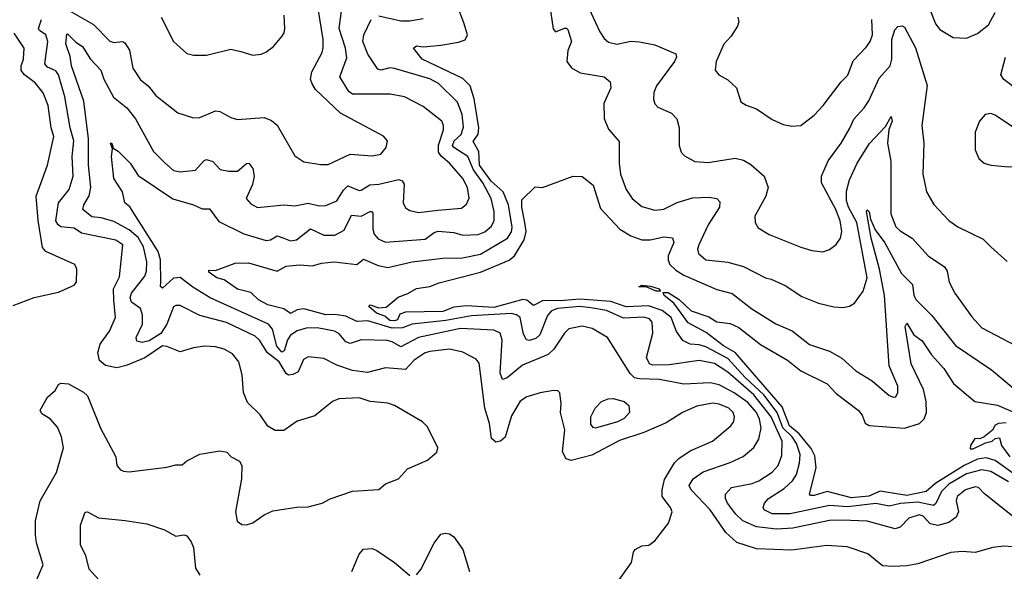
# Model space of a CAD drawing. Extents: x 1552033 to 1694788, y 811965 to 917215.
# Tile 257 of 632: x 1590699 to 1595156, y 897176 to 899674. Entities that reach past the tile are written whole.
import ezdxf

# ---------------------------------------------------------------- set-up
doc = ezdxf.new("R2010")
doc.units = 0

msp = doc.modelspace()

# ---------------------------------------------------------------- linework, layer by layer
at = {"layer": '0CON20XD'}
for points in [[(1594795.5, 899785), (1594845.6, 899655), (1594865, 899630.6), (1594925, 899594.4), (1594985, 899591.1), (1595035, 899611.5), (1595085, 899651.1), (1595115, 899706.2)], [(1590906.5, 899725), (1591032.9, 899652.9), (1591106.7, 899576.7), (1591125, 899571.2), (1591165, 899576.2), (1591175, 899570), (1591195.7, 899535.7), (1591211.5, 899455), (1591245, 899402.5), (1591280.8, 899375), (1591315, 899331.4), (1591415, 899252.5), (1591485, 899229.4), (1591515, 899231.1), (1591585, 899261.8), (1591605, 899259.1), (1591655, 899231.1), (1591685, 899221.9), (1591805, 899231.9), (1591838.3, 899218.3), (1591865, 899196), (1591945, 899058), (1591985, 899030), (1592061.9, 899018.1), (1592095, 899017.8), (1592195, 899064.5), (1592295, 899057.9), (1592333.8, 899065), (1592358, 899095), (1592363.8, 899125), (1592346.6, 899146.6), (1592150.5, 899250.5), (1592038.6, 899358.6), (1592023.1, 899383.1), (1592016.1, 899405), (1592021.7, 899438.3), (1592067.5, 899525), (1592072.6, 899547.4), (1592072, 899585), (1592050, 899725)], [(1593405, 897126), (1593468, 897215), (1593477.7, 897262.3), (1593485.8, 897274.2), (1593515, 897290.8), (1593547.5, 897295), (1593575, 897313.3), (1593635.7, 897394.3), (1593652.5, 897445), (1593645.8, 897465), (1593607.8, 897515), (1593607.7, 897545), (1593618.7, 897591.3), (1593663.5, 897666.5), (1593683.4, 897686.6), (1593735, 897721.1), (1593835.6, 897765), (1593918.1, 897835), (1593931.5, 897855), (1593935.5, 897875), (1593929.1, 897895), (1593908.9, 897915), (1593865, 897933.4), (1593835, 897937.5), (1593765, 897924.1), (1593700, 897895), (1593625, 897847.9), (1593525, 897803.9), (1593415, 897768.2), (1593288.7, 897701.3), (1593195, 897677.1), (1593173.5, 897685), (1593156.8, 897716.8), (1593166.4, 897816.4), (1593147.1, 897895), (1593150, 897935), (1593143.9, 897983.9), (1593135, 897993.3), (1593115, 897994.2), (1593055.5, 897984.5), (1592995, 897966.5), (1592965, 897946.7), (1592925, 897880.8), (1592896.1, 897783.9), (1592875, 897765.7), (1592855, 897761.4), (1592835, 897776.7), (1592826.5, 897845), (1592804.7, 897915), (1592779.3, 898119.3), (1592766, 898136), (1592705, 898169.1), (1592645, 898182.7), (1592555, 898170.8), (1592534.5, 898165), (1592485, 898132.4), (1592445, 898090.3), (1592355, 898097.4), (1592274, 898076), (1592205, 898084.7), (1592135, 898109.7), (1592075, 898139.2), (1592005, 898146.7), (1591984.1, 898135.9), (1591960, 898080), (1591935, 898067.2), (1591915, 898064.1), (1591905, 898071.6), (1591873.8, 898125), (1591820.2, 898165), (1591785, 898223.3), (1591765, 898240.3), (1591635, 898303.2), (1591514.8, 898334.8), (1591425, 898379.1), (1591405, 898379.5), (1591395, 898373.1), (1591365.5, 898294.5), (1591337.5, 898252.5), (1591285, 898219.2), (1591252.8, 898212.8), (1591228.5, 898218.5), (1591226.4, 898235), (1591254.8, 898295.2), (1591255, 898336.2), (1591246.4, 898366.4), (1591205.3, 898395), (1591198.4, 898415), (1591204.7, 898435), (1591265, 898513.4), (1591273.6, 898535), (1591275, 898578), (1591258.8, 898645), (1591235, 898687.7), (1591195, 898722), (1591125, 898760.4), (1591067.1, 898777.1), (1591025, 898780.9), (1590984.5, 898815), (1590989.2, 898835), (1591013.3, 898876.7), (1591020.3, 898915), (1591009.6, 899015), (1591010.2, 899135), (1590989.3, 899305), (1590933.7, 899465), (1590927.3, 899507.3), (1590907.5, 899565), (1590911.8, 899608.2), (1590915, 899610.8), (1590952.2, 899572.2), (1590982.5, 899552.5), (1591017.2, 899497.2), (1591066.4, 899446.4), (1591079.5, 899405), (1591123.7, 899323.7), (1591183.5, 899275), (1591223.8, 899225), (1591305, 899077.3), (1591355.5, 899025.5), (1591395, 898991.1), (1591425, 898985.5), (1591495, 898992.5), (1591533.4, 899036.6), (1591545, 899041.8), (1591572.6, 899032.6), (1591606.4, 898996.4), (1591645, 898987.5), (1591685, 898988.8), (1591725, 899023.5), (1591736.2, 899025), (1591755, 899000.8), (1591760.5, 898965), (1591752.7, 898927.3), (1591724.4, 898865), (1591745, 898840), (1591775, 898824.3), (1591895, 898836.2), (1591945, 898830.9), (1592005, 898842.9), (1592055, 898831.5), (1592085, 898833.1), (1592135, 898853.8), (1592165, 898901.5), (1592185, 898921.2), (1592235, 898900.4), (1592245, 898901.5), (1592284.1, 898925.9), (1592325, 898929.3), (1592415, 898951.2), (1592431.1, 898945), (1592439.4, 898929.4), (1592434.6, 898845), (1592445, 898822.9), (1592465, 898810.5), (1592505, 898801.1), (1592591.7, 898811.7), (1592699.1, 898820.9), (1592721.9, 898838.1), (1592733.9, 898866.1), (1592725.8, 898915), (1592704.7, 898955), (1592645, 899024.7), (1592606.2, 899056.2), (1592594.8, 899075), (1592594.6, 899105.4), (1592617.4, 899175), (1592617.8, 899195), (1592609.6, 899215), (1592525, 899280.5), (1592441.2, 899325), (1592376.5, 899336.5), (1592205, 899336.6), (1592188.8, 899348.8), (1592147.9, 899415), (1592179.1, 899500.9), (1592173.8, 899545), (1592145.7, 899635), (1592157.5, 899725)], [(1592704, 898596), (1592785, 898611.9), (1592906.7, 898685), (1592925, 898712.7), (1592929.1, 898735), (1592912.3, 898835), (1592888.1, 898895), (1592832.6, 898942.6), (1592780.8, 899015), (1592777, 899077), (1592751.9, 899121.9), (1592774.3, 899155.7), (1592777.5, 899185), (1592756.4, 899316.4), (1592737.5, 899375), (1592705, 899407.4), (1592521.4, 899495), (1592481.5, 899545), (1592495, 899556.4), (1592525, 899551.2), (1592605, 899559.4), (1592685, 899572.9), (1592715, 899583.8), (1592726, 899605), (1592709.4, 899659.4), (1592681.6, 899735)], [(1593097.6, 899745), (1593113.5, 899633.5), (1593125, 899619.1), (1593165, 899636), (1593175, 899636.4), (1593179.8, 899629.7), (1593197.6, 899575), (1593180.5, 899535), (1593175.5, 899485), (1593196.5, 899456.5), (1593235.7, 899434.3), (1593345, 899415.6), (1593372.6, 899392.6), (1593374.4, 899365), (1593343.5, 899295), (1593345, 899227.5), (1593365, 899178), (1593412.4, 899122.4), (1593412.1, 899025), (1593419.2, 898975), (1593443.8, 898905), (1593471.1, 898865), (1593515, 898828.9), (1593575, 898811.5), (1593615, 898816.4), (1593675, 898846), (1593745, 898868.1), (1593819.8, 898869.8), (1593855, 898864.3), (1593869.3, 898849.3), (1593867.3, 898825), (1593816.1, 898745), (1593773.5, 898655), (1593767.8, 898635), (1593771.9, 898615), (1593805, 898586.7), (1593904.5, 898575.5), (1593975, 898556), (1594075, 898505.6), (1594101.4, 898498.6), (1594165, 898470), (1594240.2, 898420.2), (1594315, 898390.5), (1594385, 898373.3), (1594425, 898370.6), (1594455, 898377.1), (1594478.9, 898391.1), (1594517.8, 898445), (1594535.2, 898505), (1594488.2, 898755), (1594451, 898825), (1594441.4, 898855), (1594442.4, 898897.6), (1594455, 898949.2), (1594490.8, 899025), (1594546.4, 899113.6), (1594618.8, 899191.2), (1594645, 899236.2), (1594648.8, 899215), (1594633.3, 899176.7), (1594627.1, 899115), (1594643.2, 899033.2), (1594642.6, 898897.4), (1594642.9, 898795), (1594665, 898736.7), (1594685, 898717.9), (1594740, 898685), (1594811.9, 898605), (1594885.2, 898555.3), (1594897.5, 898535), (1594906.9, 898485), (1594933.1, 898435), (1595008.9, 898328.9), (1595055, 898278.2), (1595273.4, 898163.4)], [(1593265.9, 899745.9), (1593325, 899618.8), (1593345, 899589.2), (1593365, 899572.2), (1593402.8, 899562.8), (1593465, 899576.9), (1593504.7, 899574.7), (1593575, 899560.4), (1593669.6, 899519.6), (1593672.5, 899505), (1593663.6, 899485), (1593581.5, 899375), (1593570.4, 899345), (1593567.5, 899315), (1593573.9, 899293.9), (1593588, 899278), (1593650.2, 899250.2), (1593674.3, 899225), (1593684.4, 899185), (1593684.4, 899105), (1593694.2, 899075), (1593707.9, 899057.9), (1593755, 899031.4), (1593815, 899027.8), (1593937.4, 899047.4), (1593975, 899038.1), (1594008.3, 899018.3), (1594068.6, 898965), (1594088.1, 898915), (1594076.7, 898875), (1594027.5, 898785), (1594028, 898755), (1594042.1, 898732.1), (1594092, 898702), (1594235, 898644.6), (1594285, 898629.5), (1594335, 898623.1), (1594365, 898632.9), (1594395, 898655.7), (1594415.3, 898684.7), (1594421.1, 898715), (1594412.9, 898762.9), (1594394.2, 898815), (1594329.6, 898935), (1594328.9, 898965), (1594358.8, 899035), (1594417.3, 899115), (1594456.7, 899183.3), (1594475.6, 899224.4), (1594522.3, 899275), (1594543, 899307), (1594590, 899410), (1594639.2, 899465), (1594647.6, 899495), (1594648, 899585), (1594660.9, 899629.1), (1594675, 899644), (1594695, 899646), (1594705, 899640.8), (1594755, 899547.1), (1594806.5, 899376.5), (1594782.5, 899195), (1594792.2, 899115), (1594788.2, 898975), (1594804.5, 898894.5), (1594837, 898837), (1594906, 898765), (1594946.2, 898736.2), (1595060.2, 898680.2), (1595095, 898645.7), (1595169.5, 898579.5)], [(1590765.7, 897114.3), (1590805.7, 897205), (1590775.5, 897305), (1590770.9, 897340.9), (1590770.4, 897405), (1590791.8, 897495), (1590865, 897624), (1590896.9, 897735), (1590888.5, 897785), (1590869.4, 897829.4), (1590836.4, 897866.4), (1590798.8, 897888.8), (1590791.2, 897905), (1590824.2, 897965), (1590860, 897995), (1590875, 898022.5), (1590885, 898027.5), (1590920, 898025), (1590987.6, 897987.6), (1591005, 897971.2), (1591065, 897823.8), (1591134.3, 897695), (1591139.2, 897655), (1591155, 897636), (1591169.1, 897629.1), (1591195, 897625.7), (1591365, 897647.1), (1591405, 897658.8), (1591435, 897658.8), (1591455, 897676.2), (1591515, 897706), (1591605, 897720.8), (1591636.7, 897715), (1591656.7, 897695), (1591694.5, 897674.5), (1591704.3, 897655), (1591702.7, 897595), (1591675.7, 897445), (1591683, 897403), (1591705, 897388), (1591725, 897386), (1591755, 897395.6), (1591805, 897431.1), (1591845, 897449.4), (1591953.2, 897466.8), (1592005, 897467.5), (1592067.5, 897485), (1592105, 897504.2), (1592205, 897538.6), (1592325, 897546.2), (1592355, 897572.5), (1592413.3, 897595), (1592455, 897640), (1592545, 897678.8), (1592587.5, 897715), (1592592.5, 897735), (1592545, 897830), (1592523, 897853), (1592395, 897927.1), (1592365, 897937.1), (1592285, 897944.4), (1592235, 897962.3), (1592143.1, 897956.9), (1592114.8, 897945.2), (1592035, 897880.5), (1591955, 897856), (1591895, 897813.1), (1591855, 897813.3), (1591822.9, 897832.9), (1591788, 897885), (1591730, 897940), (1591711.5, 897985), (1591705.3, 898065.3), (1591691.1, 898125), (1591661.5, 898161.5), (1591625, 898182.1), (1591585, 898192.3), (1591535, 898195.4), (1591485, 898188.2), (1591425, 898170), (1591365.4, 898194.6), (1591345, 898196.9), (1591265, 898143), (1591185, 898109.3), (1591138.2, 898098.2), (1591087.8, 898107.8), (1591060.8, 898130.8), (1591053.1, 898165), (1591063.8, 898205), (1591105, 898262.9), (1591132.5, 898325), (1591124.7, 898404.7), (1591123.3, 898455), (1591150.5, 898509.5), (1591166.4, 898655), (1591134, 898675), (1590978.1, 898708.1), (1590945, 898729.7), (1590885.7, 898735.7), (1590872.6, 898745), (1590863, 898763), (1590874.3, 898845), (1590922.4, 898905), (1590940.7, 898965), (1590935.6, 899055), (1590943.4, 899125), (1590927.2, 899185), (1590903.8, 899325), (1590875.2, 899425), (1590862.1, 899442.1), (1590825, 899459.1), (1590812.2, 899475), (1590826, 899576), (1590816.6, 899605), (1590787.9, 899625), (1590784, 899635), (1590797, 899675)], [(1591339.2, 899685), (1591395, 899576.2), (1591455, 899520.8), (1591485, 899512.9), (1591545, 899514.2), (1591655, 899541.4), (1591700.3, 899530.3), (1591755, 899514.3), (1591792.1, 899517.9), (1591813.4, 899526.6), (1591847.2, 899552.8), (1591885, 899598.8), (1591895.6, 899615), (1591898.9, 899635), (1591896.7, 899695)], [(1591895.2, 898685.2), (1591925, 898672.4), (1591952.2, 898677.8), (1592015, 898727.3), (1592075, 898698.2), (1592125, 898698.2), (1592168.5, 898721.5), (1592200.6, 898789.4), (1592245, 898783.8), (1592285.4, 898805.4), (1592295, 898805.6), (1592297.6, 898797.6), (1592297.5, 898725), (1592303.4, 898703.4), (1592321.8, 898681.8), (1592355, 898666), (1592535, 898680.3), (1592575, 898710.7), (1592593, 898717), (1592665, 898710), (1592705, 898698.6), (1592775, 898701), (1592805, 898714.2), (1592835, 898739.6), (1592846.8, 898765), (1592847.5, 898805), (1592833.6, 898865), (1592796.2, 898935), (1592752.8, 898995), (1592727.2, 899055), (1592664.1, 899095), (1592658, 899105), (1592666, 899125), (1592697.1, 899155), (1592707.8, 899187.8), (1592701.7, 899245), (1592680.9, 899300.9), (1592595, 899384.7), (1592555, 899406.4), (1592395, 899453.2), (1592374.1, 899455.9), (1592335, 899446.2), (1592319.6, 899449.6), (1592275, 899518.9), (1592252.9, 899575), (1592257.1, 899605), (1592290, 899675)], [(1592325, 899692.5), (1592425, 899669.2), (1592465, 899668.4), (1592525, 899679.5)], [(1593949.4, 899685), (1593954.5, 899665), (1593947.9, 899645), (1593920.5, 899599.5), (1593886.9, 899563.1), (1593851.4, 899485), (1593848, 899445), (1593863.3, 899425), (1593905, 899402), (1593943.8, 899365), (1593962.9, 899302.9), (1593987.3, 899287.3), (1594035, 899270), (1594105, 899222.9), (1594155, 899199.4), (1594195, 899191.4), (1594235, 899195.8), (1594295, 899242.5), (1594336.9, 899285), (1594417.6, 899392.4), (1594447.6, 899422.4), (1594472.2, 899487.8), (1594530.4, 899549.6), (1594549.5, 899575), (1594559.7, 899605), (1594556.1, 899675)], [(1590669.5, 898380.5), (1590765, 898416.2), (1590875, 898440), (1590945, 898471.2), (1590956, 898485), (1590958, 898545), (1590948, 898565), (1590817.5, 898625), (1590802.1, 898642.1), (1590782, 898765), (1590773.8, 898875), (1590825.4, 899015), (1590853.1, 899145), (1590840.8, 899185), (1590827.2, 899285), (1590805, 899342.9), (1590768.7, 899388.7), (1590720, 899425), (1590704.8, 899444.8), (1590705.3, 899465), (1590716.5, 899495), (1590718.8, 899545), (1590673.7, 899613.7)], [(1595215, 899358), (1595153.7, 899403.7), (1595140.2, 899425), (1595161.2, 899505)], [(1595175, 899008.6), (1595225, 899012.9), (1595324.1, 899055.9), (1595346.7, 899075), (1595356.1, 899096.1), (1595316.2, 899135), (1595278.9, 899158.9), (1595225, 899168.6), (1595115, 899242.5), (1595095, 899249.2), (1595070, 899245), (1595044, 899215), (1595024.4, 899165), (1595024.4, 899085), (1595040.8, 899045), (1595065, 899024.3), (1595095.7, 899015.7), (1595175, 899008.6)], [(1595255, 897281.8), (1595155, 897289.1), (1595105, 897283.1), (1595025, 897261.1), (1594965, 897265.6), (1594915, 897261.1), (1594765, 897210), (1594715, 897200), (1594652.5, 897197.5), (1594605, 897200), (1594538.8, 897255), (1594445, 897287.3), (1594352.8, 897292.8), (1594195, 897271.1), (1594035, 897277.9), (1593945, 897305.6), (1593895, 897351.4), (1593824.7, 897455), (1593738.2, 897545), (1593730, 897565), (1593747.5, 897595), (1593793.2, 897626.8), (1593915, 897668.2), (1593974.8, 897695.2), (1594023.2, 897736.8), (1594045, 897774.3), (1594055.2, 897825), (1594048.1, 897865), (1594035, 897894.6), (1593995, 897940.9), (1593934, 897984), (1593865, 898020.6), (1593825, 898030.2), (1593705, 898023.8), (1593595.2, 898045.2), (1593505, 898047.2), (1593482.8, 898052.8), (1593462.3, 898072.3), (1593360.6, 898235), (1593290, 898275), (1593245, 898286.9), (1593185, 898274.5), (1593165.3, 898254.7), (1593117.7, 898182.3), (1593091.9, 898158.1), (1592975, 898109.5), (1592905, 898051.5), (1592885, 898044.4), (1592873.8, 898073.8), (1592883.1, 898225), (1592873.5, 898255), (1592845, 898268.6), (1592695, 898275.4), (1592504.4, 898235), (1592425, 898191.9), (1592385, 898215.3), (1592361.7, 898221.7), (1592245.3, 898224.7), (1592195, 898207.3), (1592174.8, 898214.8), (1592145, 898251.5), (1592124.2, 898264.2), (1592045, 898278.5), (1591995, 898276.6), (1591955, 898265.7), (1591924.6, 898245.4), (1591910.7, 898225), (1591896.8, 898175), (1591885, 898169), (1591863.6, 898195), (1591843.2, 898273.2), (1591825.7, 898295.7), (1591560.9, 898415), (1591482.4, 898462.4), (1591425, 898505.9), (1591395, 898503.1), (1591345, 898458.6), (1591335.8, 898465.8), (1591337.7, 898487.7), (1591336.9, 898586.9), (1591326.1, 898625), (1591196.7, 898826.7), (1591174.4, 898845), (1591164.5, 898895), (1591124.6, 898955), (1591114.7, 899055.3), (1591119.3, 899089.3), (1591110, 899115), (1591115.6, 899115), (1591121.7, 899091.7), (1591145, 899079.2), (1591199.6, 899025), (1591235, 898968.9), (1591392.2, 898862.2), (1591485.3, 898835.3), (1591525, 898817.5), (1591557.9, 898817.9), (1591600.9, 898760.9), (1591714.1, 898704.1), (1591815, 898674.1), (1591835, 898677.8), (1591865, 898695.9), (1591895.2, 898685.2)], [(1595175, 897581.1), (1595095, 897627.6), (1595055, 897636), (1594985, 897617.3), (1594905, 897571.1), (1594872, 897538), (1594846.9, 897483.1), (1594836.1, 897473.9), (1594765, 897489), (1594687.1, 897482.9), (1594635, 897471.3), (1594575, 897483.4), (1594448.1, 897468.1), (1594365, 897473.3), (1594186.6, 897436.6), (1594106.1, 897436.1), (1594068.9, 897455), (1594065.5, 897465), (1594070.9, 897485), (1594089.5, 897505), (1594159.2, 897550.8), (1594197.6, 897585), (1594216.1, 897615), (1594228.9, 897665), (1594232.3, 897705), (1594216, 897755), (1594196.7, 897785), (1594154.4, 897825), (1594128.1, 897895), (1594068.3, 897975), (1593983.8, 898053.8), (1593905, 898139.1), (1593805, 898193.3), (1593775, 898202), (1593734, 898204), (1593700.7, 898220.7), (1593672.6, 898262.6), (1593648.4, 898325), (1593607.1, 898357.1), (1593545, 898378.9), (1593445, 898373.6), (1593375, 898398.1), (1593235, 898409.2), (1593145, 898400.2), (1593068.1, 898401.9), (1593025, 898379.2), (1592995, 898403.5), (1592977.2, 898407.2), (1592845, 898370.6), (1592721.1, 898378.9), (1592665, 898372.8), (1592615, 898352.3), (1592445, 898350.3), (1592419.9, 898340.1), (1592408.7, 898315), (1592395, 898310.3), (1592375, 898312.6), (1592351.3, 898331.3), (1592313.5, 898345), (1592280, 898375), (1592285, 898382.5), (1592325, 898368.9), (1592357.8, 898372.2), (1592412.1, 898417.9), (1592456.4, 898433.6), (1592495, 898457.5), (1592555, 898465.8), (1592597.3, 898482.7), (1592785, 898530.2), (1592915.1, 898584.9), (1592938.4, 898605), (1592982.9, 898677.1), (1592991.1, 898715), (1592986.4, 898756.4), (1592971.8, 898825), (1592971.9, 898858.1), (1593033.2, 898916.8), (1593065.2, 898914.8), (1593205, 898965.4), (1593245, 898964.4), (1593294.7, 898924.7), (1593328.8, 898818.8), (1593415.2, 898725.2), (1593465.2, 898695.2), (1593515, 898677.6), (1593552.6, 898677.4), (1593615, 898690.4), (1593655, 898685.6), (1593660, 898665), (1593635.2, 898605), (1593634.2, 898585), (1593641.8, 898565), (1593669.3, 898539.3), (1593705, 898517.2), (1593855, 898452.7), (1593925, 898434), (1594013.1, 898365), (1594122.5, 898297.5), (1594195.7, 898265), (1594275, 898202.5), (1594365, 898172.5), (1594421.3, 898141.3), (1594485, 898084.4), (1594558.3, 898038.3), (1594635, 897972.9), (1594655, 897964.3), (1594665, 897966.2), (1594674.4, 897985.6), (1594674.5, 898014.5), (1594635.9, 898105.9), (1594613.6, 898425), (1594591.8, 898545), (1594553.1, 898685), (1594532.5, 898805), (1594535, 898813.3), (1594545, 898803.3), (1594551.3, 898771.3), (1594572, 898722), (1594615, 898664.1), (1594691.6, 898525), (1594740.4, 898475), (1594747.6, 898425), (1594757.8, 898405), (1594827.7, 898335), (1594935, 898198.8), (1595098, 898088), (1595210.5, 897995)], [(1595215, 897408.9), (1595066.1, 897526.1), (1595040, 897555), (1595025, 897558.2), (1594980.8, 897545), (1594943.3, 897515), (1594937.8, 897495), (1594948.8, 897445), (1594938.5, 897421.5), (1594905, 897397.4), (1594855, 897384), (1594820.3, 897390.3), (1594788.9, 897425), (1594771.5, 897431.5), (1594725, 897416.5), (1594685, 897376.2), (1594661.8, 897368.2), (1594535, 897403.4), (1594422.8, 897407.2), (1594365, 897406), (1594199.2, 897370.8), (1594125, 897366.6), (1594035, 897376.7), (1593973.4, 897405), (1593940.8, 897435), (1593903.1, 897485), (1593893.5, 897505), (1593893.8, 897525), (1593920.8, 897555), (1594015, 897573.6), (1594045, 897585.9), (1594105, 897624.7), (1594132, 897655), (1594149, 897701), (1594151.5, 897765), (1594101.4, 897875), (1594021.9, 897975), (1593905, 898078.1), (1593845, 898117.1), (1593775, 898130.2), (1593638.7, 898111.3), (1593565, 898109.7), (1593550, 898115), (1593537, 898145), (1593564.6, 898255), (1593562.7, 898305), (1593549.5, 898319.5), (1593525, 898327.3), (1593432.8, 898322.8), (1593355, 898356.9), (1593285, 898369.8), (1593235, 898374.6), (1593133.5, 898366.5), (1593107.2, 898355), (1593088.3, 898335), (1593053.2, 898246.8), (1593035, 898230.8), (1593005, 898221.5), (1592992.9, 898225), (1592979.6, 898249.6), (1592964.2, 898325), (1592947.9, 898337.9), (1592925, 898343.2), (1592745, 898332.5), (1592628.7, 898311.3), (1592475, 898294.5), (1592432, 898278), (1592385, 898277.8), (1592275, 898310.4), (1592225, 898306.8), (1592175, 898330.9), (1592125, 898338.7), (1592085, 898336.9), (1591985, 898364.2), (1591955, 898360.3), (1591925, 898343.8), (1591895.1, 898365.1), (1591822.3, 898382.3), (1591780, 898405), (1591745, 898438.5), (1591685, 898453.6), (1591625, 898495.6), (1591591.1, 898505), (1591555, 898531.2), (1591555, 898540), (1591585, 898538), (1591675, 898571.2), (1591735, 898573.3), (1591865, 898535.9), (1591905, 898558), (1591965, 898564.7), (1592025, 898559.6), (1592065, 898572.1), (1592122.9, 898577.1), (1592224.6, 898565.4), (1592255, 898590), (1592321, 898561), (1592365, 898551.3), (1592475, 898577.8), (1592615, 898594.2), (1592704, 898596)], [(1593595, 898444.3), (1593580, 898445), (1593535, 898464.3), (1593501.2, 898465), (1593515, 898472.5), (1593555, 898468.1), (1593593.8, 898455), (1593600, 898445), (1593595, 898444.3)], [(1595275, 897563.3), (1595115, 897678.2), (1595075, 897690.1), (1595035, 897683.1), (1594975, 897655.7), (1594846.7, 897575), (1594802.6, 897537.4), (1594715, 897519), (1594595, 897539.5), (1594543.2, 897516.8), (1594465, 897508.2), (1594355, 897538), (1594295, 897518.7), (1594279.5, 897519.5), (1594274.5, 897525), (1594304.8, 897645.2), (1594298.8, 897698.8), (1594282.2, 897732.2), (1594227.8, 897797.8), (1594184.5, 897835), (1594150.9, 897920.9), (1593937.4, 898167.4), (1593885, 898196.8), (1593806.9, 898256.9), (1593725, 898301.1), (1593694, 898345), (1593659.8, 898389.8), (1593615.8, 898425), (1593612, 898438), (1593635, 898438.5), (1593685, 898406.4), (1593738.8, 898355), (1593818.5, 898328.5), (1593855, 898306), (1593915, 898298.2), (1593955, 898280), (1594053.1, 898203.1), (1594175, 898132.5), (1594235, 898084.6), (1594354.4, 898025), (1594395, 897981.5), (1594495, 897905.6), (1594513, 897883), (1594527.2, 897847.2), (1594545, 897836.1), (1594705, 897824.8), (1594772.5, 897845), (1594793.4, 897866.6), (1594804.3, 897895.7), (1594802.7, 897945), (1594790.6, 897999.4), (1594735.3, 898115), (1594707.8, 898285), (1594715, 898300), (1594747.5, 898247.5), (1594785, 898219.1), (1594826.6, 898156.6), (1594882.7, 898095), (1594926.1, 898026.1), (1595023.1, 897945), (1595125, 897927.9), (1595205, 897893.5)], [(1593305, 897823.8), (1593295, 897827.1), (1593285, 897842), (1593284.3, 897875), (1593304.8, 897915.2), (1593332.9, 897945), (1593362.7, 897957.3), (1593385, 897958.4), (1593435, 897944.8), (1593456.7, 897926.7), (1593460.3, 897895), (1593435, 897868.3), (1593405, 897853.4), (1593305, 897823.8)], [(1595165, 897847.8), (1595130, 897845), (1595115, 897837.3), (1595103.3, 897815), (1595065, 897784.3), (1595045, 897775.8), (1595023.3, 897776.7), (1595003.5, 897745), (1595001.3, 897731.3), (1595015, 897730.4), (1595071.9, 897758.1), (1595101.2, 897765), (1595115, 897776.7), (1595135, 897780), (1595143.8, 897745), (1595181.9, 897695)], [(1591085.2, 897105.2), (1591012.9, 897185), (1590997.9, 897247.9), (1590973.6, 897295), (1590974.2, 897385), (1590995, 897443.8), (1591005, 897445.8), (1591055, 897417.5), (1591176.6, 897406.6), (1591275, 897391.1), (1591353.9, 897363.9), (1591405, 897335.7), (1591441.2, 897341.2), (1591455, 897336.2), (1591475, 897310), (1591485, 897283.8), (1591495, 897190), (1591515, 897158.9)], [(1592515, 897183.8), (1592575, 897304), (1592605, 897343.8), (1592625, 897349.2), (1592645, 897345.7), (1592665, 897332), (1592705.5, 897275), (1592734.6, 897175)], [(1592203.1, 897175), (1592235.8, 897254.2), (1592255, 897276), (1592295, 897278.6), (1592315, 897270.6), (1592396.3, 897216.3), (1592465, 897156.7)], [(1592495, 897160), (1592515, 897183.8)]]:
    msp.add_lwpolyline(points, dxfattribs=at)

doc.saveas('drawing.dxf')
